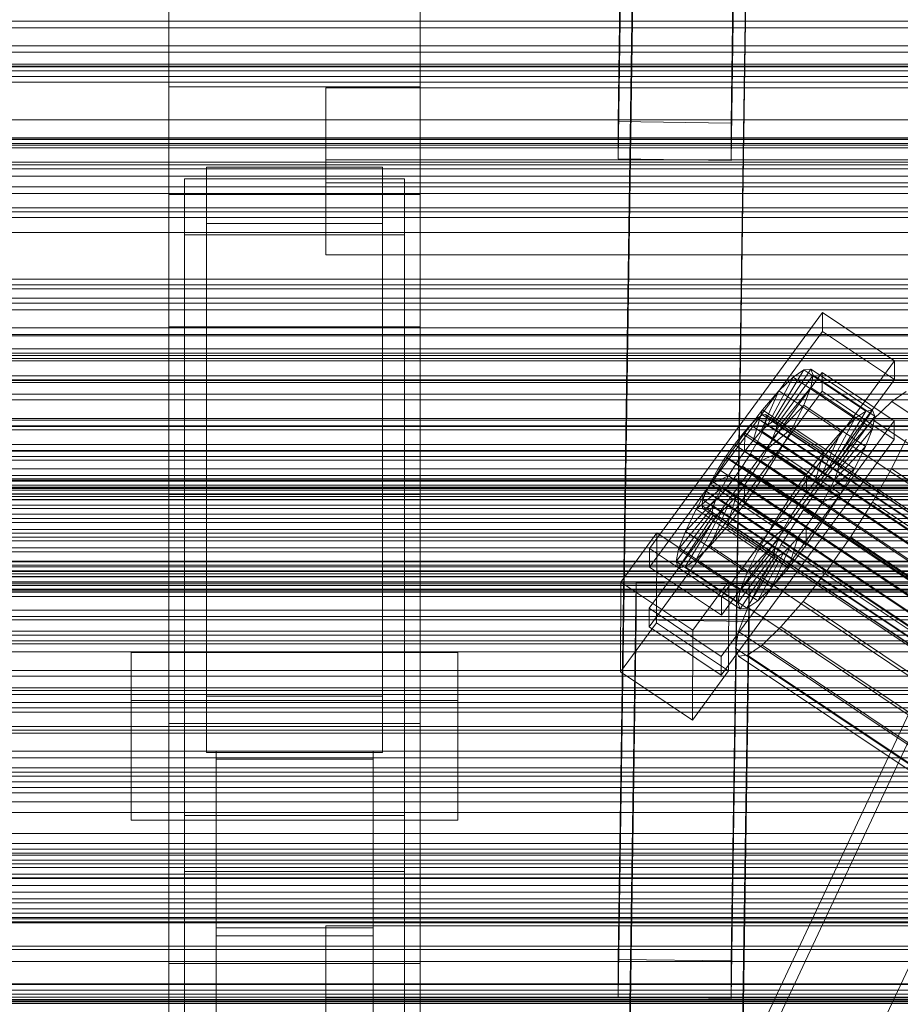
# Model space of a CAD drawing. Header units: millimetres. Extents: x -2233 to 61924, y -68080 to 6847.
# Tile 279 of 656: x -474 to -334, y -33016 to -32859. Entities that reach past the tile are written whole.
import ezdxf

# ---------------------------------------------------------------- set-up
doc = ezdxf.new("R2010")
doc.units = ezdxf.units.MM
for name, color, linetype, lineweight in [('frontal_C01', 7, 'Continuous', 0), ('frontal_C02', 7, 'Continuous', 0), ('frontal_C03', 7, 'Continuous', 0), ('frontal_C03-dry', 7, 'Continuous', 0), ('frontal_secador', 7, 'Continuous', 0)]:
    doc.layers.add(name, color=color, linetype=linetype, lineweight=lineweight)

msp = doc.modelspace()

# ---------------------------------------------------------------- linework, layer by layer
at = {"layer": 'frontal_C01'}
for p, q in [((-439.114, -33197.732), (-299.114, -32899.212)), ((-439.114, -33202.046), (-299.114, -32903.526)), ((-439.114, -33238.175), (-299.114, -32939.655))]:
    msp.add_line(p, q, dxfattribs=at)
at = {"layer": 'frontal_C02'}
for p, q in [((-378.512, -32875.624), (-375.644, -32682.219)), ((-357.646, -32682.462), (-360.514, -32875.867)), ((-378.512, -32881.585), (-375.644, -32688.18)), ((-360.514, -32881.829), (-357.646, -32688.424)), ((-450, -32870.127), (-450, -32710.669)), ((-410, -32710.669), (-410, -32870.127)), ((-450, -32908.309), (-450, -32748.851)), ((-410, -32908.309), (-410, -32748.851)), ((-378.512, -33009.014), (-375.644, -32815.609)), ((-357.646, -32815.853), (-360.514, -33009.258)), ((-378.512, -33014.976), (-375.644, -32821.571)), ((-360.514, -33015.219), (-357.646, -32821.814)), ((-410, -32870.127), (-450, -32870.127)), ((-450, -32870.127), (-450, -32908.309)), ((-450, -32971.464), (-450, -32870.127)), ((-425, -32885.412), (-425, -32870.271)), ((-425, -32870.271), (425, -32870.271)), ((-425, -32881.725), (-425, -32870.271)), ((-410, -32908.309), (-410, -32870.127)), ((-410, -32870.127), (-410, -32971.464)), ((-360.514, -32875.867), (-378.512, -32875.624)), ((-378.512, -32875.624), (-378.512, -32881.585)), ((-360.514, -32881.829), (-360.514, -32875.867)), ((425, -32881.725), (-425, -32881.725)), ((-425, -32881.725), (-425, -32896.866)), ((-378.512, -32881.585), (-360.514, -32881.829)), ((-444, -32891.857), (-444, -32882.916)), ((-444, -32882.916), (-416, -32882.916)), ((-444, -32967.11), (-444, -32882.916)), ((-416, -32882.916), (-416, -32891.857)), ((-416, -32882.916), (-416, -32967.11)), ((-447.5, -32893.688), (-447.5, -32884.747)), ((-447.5, -32884.747), (-412.5, -32884.747)), ((-447.5, -33066.111), (-447.5, -32884.747)), ((425, -32885.412), (-425, -32885.412)), ((-425, -32885.412), (-425, -32896.866)), ((-412.5, -32884.747), (-412.5, -32893.688)), ((-412.5, -32884.747), (-412.5, -33066.111)), ((-410, -32887.261), (-450, -32887.261)), ((-450, -32887.261), (-450, -32934.988)), ((-450, -33046.718), (-450, -32887.261)), ((-410, -32934.988), (-410, -32887.261)), ((-410, -32887.261), (-410, -33046.718)), ((-416, -32891.857), (-444, -32891.857)), ((-444, -32891.857), (-444, -32976.052)), ((-416, -32976.052), (-416, -32891.857)), ((-412.5, -32893.688), (-447.5, -32893.688)), ((-447.5, -33075.053), (-447.5, -32893.688)), ((-412.5, -33075.053), (-412.5, -32893.688)), ((-425, -32896.866), (425, -32896.866)), ((-373.501, -32943.572), (-345.969, -32906.049)), ((-345.981, -32909.03), (-345.969, -32906.049)), ((-345.969, -32906.049), (-334.501, -32913.719)), ((-450, -32908.309), (-410, -32908.309)), ((-450, -33009.646), (-450, -32908.309)), ((-410, -33009.646), (-410, -32908.309)), ((-345.981, -32909.03), (-373.513, -32946.552)), ((-334.513, -32916.699), (-345.981, -32909.03)), ((-334.501, -32913.719), (-362.033, -32951.241)), ((-334.501, -32913.719), (-334.513, -32916.699)), ((-353.892, -32923.402), (-348.918, -32915.141)), ((-353.378, -32923.346), (-347.835, -32915.024)), ((-348.918, -32915.141), (-350.645, -32916.329)), ((-347.835, -32915.024), (-348.918, -32915.141)), ((-348.918, -32915.141), (-339.088, -32921.715)), ((-347.835, -32915.024), (-338.005, -32921.597)), ((-347.47, -32915.983), (-347.835, -32915.024)), ((-373.539, -32953.109), (-346.008, -32915.587)), ((-362.045, -32954.221), (-334.513, -32916.699)), ((-354.71, -32923.964), (-350.645, -32916.329)), ((-353.205, -32923.8), (-347.47, -32915.983)), ((-350.645, -32916.329), (-352.899, -32918.505)), ((-350.645, -32916.329), (-340.816, -32922.903)), ((-347.847, -32917.955), (-347.47, -32915.983)), ((-347.47, -32915.983), (-337.64, -32922.557)), ((-346.02, -32918.568), (-346.008, -32915.587)), ((-346.008, -32915.587), (-334.539, -32923.256)), ((-346.02, -32918.568), (-373.551, -32956.09)), ((-355.777, -32924.995), (-352.899, -32918.505)), ((-352.899, -32918.505), (-355.525, -32921.522)), ((-353.384, -32924.734), (-347.847, -32917.955)), ((-352.899, -32918.505), (-343.069, -32925.079)), ((-348.941, -32920.804), (-347.847, -32917.955)), ((-347.847, -32917.955), (-338.017, -32924.528)), ((-334.551, -32926.237), (-346.02, -32918.568)), ((-332.629, -32918.62), (-334.938, -32920.207)), ((-355.525, -32921.522), (-358.345, -32925.173)), ((-357.021, -32926.424), (-355.525, -32921.522)), ((-355.525, -32921.522), (-345.695, -32928.095)), ((-353.902, -32926.084), (-348.941, -32920.804)), ((-350.678, -32924.338), (-348.941, -32920.804)), ((-348.941, -32920.804), (-339.111, -32927.378)), ((-339.088, -32921.715), (-344.062, -32929.975)), ((-338.005, -32921.597), (-343.549, -32929.919)), ((-340.816, -32922.903), (-339.088, -32921.715)), ((-339.088, -32921.715), (-338.005, -32921.597)), ((-338.005, -32921.597), (-337.64, -32922.557)), ((-334.938, -32920.207), (-337.95, -32923.116)), ((-334.938, -32920.207), (-150.629, -33043.462)), ((-334.539, -32923.256), (-362.071, -32960.779)), ((-356.348, -32922.869), (-357.415, -32923.899)), ((-355.53, -32922.306), (-356.348, -32922.869)), ((-356.348, -32922.869), (-142.549, -33065.844)), ((-355.017, -32922.25), (-355.53, -32922.306)), ((-355.53, -32922.306), (-141.731, -33065.281)), ((-355.022, -32923.639), (-354.844, -32922.705)), ((-354.844, -32922.705), (-355.017, -32922.25)), ((-355.017, -32922.25), (-141.218, -33065.225)), ((-354.844, -32922.705), (-141.045, -33065.68)), ((-340.816, -32922.903), (-344.88, -32930.538)), ((-337.64, -32922.557), (-343.376, -32930.374)), ((-343.069, -32925.079), (-340.816, -32922.903)), ((-337.95, -32923.116), (-341.461, -32927.149)), ((-337.64, -32922.557), (-338.017, -32924.528)), ((-337.95, -32923.116), (-153.641, -33046.371)), ((-334.539, -32923.256), (-334.551, -32926.237)), ((-357.415, -32923.899), (-358.659, -32925.328)), ((-357.415, -32923.899), (-143.617, -33066.875)), ((-355.777, -32924.995), (-354.71, -32923.964)), ((-355.541, -32924.988), (-355.022, -32923.639)), ((-355.022, -32923.639), (-141.224, -33066.614)), ((-354.725, -32927.758), (-350.678, -32924.338)), ((-354.71, -32923.964), (-353.892, -32923.402)), ((-344.88, -32930.538), (-354.71, -32923.964)), ((-353.384, -32924.734), (-353.902, -32926.084)), ((-353.892, -32923.402), (-353.378, -32923.346)), ((-344.062, -32929.975), (-353.892, -32923.402)), ((-353.205, -32923.8), (-353.384, -32924.734)), ((-343.554, -32931.308), (-353.384, -32924.734)), ((-343.549, -32929.919), (-353.378, -32923.346)), ((-353.378, -32923.346), (-353.205, -32923.8)), ((-343.376, -32930.374), (-353.205, -32923.8)), ((-352.938, -32928.314), (-350.678, -32924.338)), ((-350.678, -32924.338), (-340.848, -32930.911)), ((-338.017, -32924.528), (-343.554, -32931.308)), ((-338.017, -32924.528), (-339.111, -32927.378)), ((-362.083, -32963.759), (-334.551, -32926.237)), ((-358.345, -32925.173), (-361.166, -32929.21)), ((-358.659, -32925.328), (-359.995, -32927.058)), ((-358.659, -32925.328), (-144.861, -33068.303)), ((-358.345, -32925.173), (-358.357, -32928.153)), ((-358.357, -32928.153), (-357.021, -32926.424)), ((-348.515, -32931.746), (-358.345, -32925.173)), ((-357.021, -32926.424), (-355.777, -32924.995)), ((-347.191, -32932.997), (-357.021, -32926.424)), ((-356.363, -32926.662), (-355.541, -32924.988)), ((-345.947, -32931.568), (-355.777, -32924.995)), ((-355.541, -32924.988), (-141.742, -33067.964)), ((-353.902, -32926.084), (-354.725, -32927.758)), ((-344.073, -32932.658), (-353.902, -32926.084)), ((-343.069, -32925.079), (-345.947, -32931.568)), ((-345.695, -32928.095), (-343.069, -32925.079)), ((-334.981, -32930.914), (-332.659, -32926.19)), ((-359.995, -32927.058), (-361.332, -32928.97)), ((-146.196, -33070.033), (-359.995, -32927.058)), ((-357.434, -32928.545), (-356.363, -32926.662)), ((-356.363, -32926.662), (-142.565, -33069.637)), ((-354.725, -32927.758), (-355.796, -32929.641)), ((-344.895, -32934.331), (-354.725, -32927.758)), ((-341.461, -32927.149), (-345.231, -32932.03)), ((-339.111, -32927.378), (-344.073, -32932.658)), ((-341.461, -32927.149), (-157.152, -33050.404)), ((-339.111, -32927.378), (-340.848, -32930.911)), ((-361.166, -32929.21), (-363.797, -32933.358)), ((-361.332, -32928.97), (-362.578, -32930.935)), ((-361.332, -32928.97), (-147.533, -33071.945)), ((-359.693, -32930.066), (-361.166, -32929.21)), ((-361.166, -32929.21), (-351.336, -32935.783)), ((-359.693, -32930.066), (-358.357, -32928.153)), ((-358.68, -32930.51), (-357.434, -32928.545)), ((-358.357, -32928.153), (-348.527, -32934.727)), ((-357.434, -32928.545), (-143.635, -33071.521)), ((-355.796, -32929.641), (-352.938, -32928.314)), ((-355.569, -32932.462), (-352.938, -32928.314)), ((-352.938, -32928.314), (-343.108, -32934.887)), ((-348.515, -32931.746), (-345.695, -32928.095)), ((-345.695, -32928.095), (-347.191, -32932.997)), ((-362.578, -32930.935), (-363.648, -32932.818)), ((-362.578, -32930.935), (-148.779, -33073.91)), ((-360.939, -32932.03), (-359.693, -32930.066)), ((-360.017, -32932.423), (-358.68, -32930.51)), ((-349.863, -32936.639), (-359.693, -32930.066)), ((-358.68, -32930.51), (-144.881, -33073.486)), ((-355.796, -32929.641), (-357.042, -32931.606)), ((-345.966, -32936.215), (-355.796, -32929.641)), ((-344.88, -32930.538), (-345.947, -32931.568)), ((-340.848, -32930.911), (-344.895, -32934.331)), ((-344.062, -32929.975), (-344.88, -32930.538)), ((-343.549, -32929.919), (-344.062, -32929.975)), ((-343.554, -32931.308), (-343.376, -32930.374)), ((-343.376, -32930.374), (-343.549, -32929.919)), ((-340.848, -32930.911), (-343.108, -32934.887)), ((-338.003, -32936.229), (-334.981, -32930.914)), ((-334.981, -32930.914), (-150.672, -33054.168)), ((-360.939, -32932.03), (-363.797, -32933.358)), ((-362.01, -32933.914), (-360.939, -32932.03)), ((-361.352, -32934.152), (-360.017, -32932.423)), ((-351.109, -32938.604), (-360.939, -32932.03)), ((-360.017, -32932.423), (-146.218, -33075.398)), ((-358.39, -32936.499), (-355.569, -32932.462)), ((-357.042, -32931.606), (-358.378, -32933.518)), ((-357.042, -32931.606), (-355.569, -32932.462)), ((-347.212, -32938.179), (-357.042, -32931.606)), ((-355.569, -32932.462), (-345.739, -32939.035)), ((-351.336, -32935.783), (-348.515, -32931.746)), ((-345.231, -32932.03), (-349.002, -32937.427)), ((-348.527, -32934.727), (-348.515, -32931.746)), ((-345.947, -32931.568), (-347.191, -32932.997)), ((-160.922, -33055.285), (-345.231, -32932.03)), ((-344.895, -32934.331), (-344.073, -32932.658)), ((-344.073, -32932.658), (-343.554, -32931.308)), ((-363.797, -32933.358), (-366.057, -32937.334)), ((-362.01, -32933.914), (-366.057, -32937.334)), ((-363.648, -32932.818), (-364.471, -32934.492)), ((-363.797, -32933.358), (-353.967, -32939.931)), ((-363.648, -32932.818), (-149.85, -33075.793)), ((-362.833, -32935.587), (-362.01, -32933.914)), ((-362.596, -32935.581), (-361.352, -32934.152)), ((-352.18, -32940.487), (-362.01, -32933.914)), ((-361.352, -32934.152), (-147.554, -33077.127)), ((-358.378, -32933.518), (-359.714, -32935.248)), ((-358.378, -32933.518), (-358.39, -32936.499)), ((-348.548, -32940.092), (-358.378, -32933.518)), ((-347.191, -32932.997), (-348.527, -32934.727)), ((-450, -32934.988), (-410, -32934.988)), ((-450, -33094.446), (-450, -32934.988)), ((-410, -33094.446), (-410, -32934.988)), ((-362.833, -32935.587), (-367.794, -32940.867)), ((-364.989, -32935.842), (-365.168, -32936.776)), ((-364.471, -32934.492), (-364.989, -32935.842)), ((-364.989, -32935.842), (-151.191, -33078.817)), ((-364.471, -32934.492), (-150.672, -33077.467)), ((-363.664, -32936.612), (-362.596, -32935.581)), ((-363.351, -32936.937), (-362.833, -32935.587)), ((-353.003, -32942.161), (-362.833, -32935.587)), ((-362.596, -32935.581), (-148.798, -33078.556)), ((-359.714, -32935.248), (-361.21, -32940.15)), ((-359.714, -32935.248), (-360.958, -32936.677)), ((-349.884, -32941.821), (-359.714, -32935.248)), ((-353.967, -32939.931), (-351.336, -32935.783)), ((-351.336, -32935.783), (-349.863, -32936.639)), ((-348.527, -32934.727), (-349.863, -32936.639)), ((-345.966, -32936.215), (-344.895, -32934.331)), ((-343.108, -32934.887), (-345.966, -32936.215)), ((-343.108, -32934.887), (-345.739, -32939.035)), ((-363.351, -32936.937), (-368.888, -32943.717)), ((-366.057, -32937.334), (-367.794, -32940.867)), ((-366.057, -32937.334), (-356.228, -32943.907)), ((-365.168, -32936.776), (-364.995, -32937.23)), ((-365.168, -32936.776), (-151.369, -33079.751)), ((-364.995, -32937.23), (-364.482, -32937.174)), ((-364.995, -32937.23), (-151.196, -33080.205)), ((-364.482, -32937.174), (-363.664, -32936.612)), ((-364.482, -32937.174), (-150.683, -33080.15)), ((-360.958, -32936.677), (-363.836, -32943.166)), ((-363.664, -32936.612), (-149.865, -33079.587)), ((-363.53, -32937.871), (-363.351, -32936.937)), ((-353.521, -32943.511), (-363.351, -32936.937)), ((-360.958, -32936.677), (-362.025, -32937.707)), ((-361.21, -32940.15), (-358.39, -32936.499)), ((-351.128, -32943.25), (-360.958, -32936.677)), ((-358.39, -32936.499), (-348.56, -32943.072)), ((-349.002, -32937.427), (-352.519, -32942.972)), ((-349.863, -32936.639), (-351.109, -32938.604)), ((-349.002, -32937.427), (-164.693, -33060.682)), ((-347.212, -32938.179), (-345.966, -32936.215)), ((-341.52, -32941.774), (-338.003, -32936.229)), ((-338.003, -32936.229), (-153.694, -33059.484)), ((-363.53, -32937.871), (-369.265, -32945.688)), ((-363.357, -32938.326), (-368.9, -32946.648)), ((-362.843, -32938.27), (-367.817, -32946.53)), ((-362.025, -32937.707), (-366.09, -32945.342)), ((-363.357, -32938.326), (-363.53, -32937.871)), ((-353.7, -32944.445), (-363.53, -32937.871)), ((-362.843, -32938.27), (-363.357, -32938.326)), ((-353.527, -32944.899), (-363.357, -32938.326)), ((-362.025, -32937.707), (-362.843, -32938.27)), ((-353.014, -32944.843), (-362.843, -32938.27)), ((-352.196, -32944.281), (-362.025, -32937.707)), ((-353.967, -32939.931), (-351.109, -32938.604)), ((-351.109, -32938.604), (-352.18, -32940.487)), ((-348.548, -32940.092), (-347.212, -32938.179)), ((-345.739, -32939.035), (-347.212, -32938.179)), ((-363.836, -32943.166), (-361.21, -32940.15)), ((-361.21, -32940.15), (-351.38, -32946.723)), ((-356.228, -32943.907), (-353.967, -32939.931)), ((-356.228, -32943.907), (-352.18, -32940.487)), ((-352.18, -32940.487), (-353.003, -32942.161)), ((-349.884, -32941.821), (-348.548, -32940.092)), ((-345.739, -32939.035), (-348.56, -32943.072)), ((-348.56, -32943.072), (-348.548, -32940.092)), ((-378.086, -32948.931), (-372.35, -32941.114)), ((-372.408, -32955.421), (-372.35, -32941.114)), ((-372.35, -32941.114), (-360.882, -32948.783)), ((-367.794, -32940.867), (-368.888, -32943.717)), ((-367.794, -32940.867), (-357.964, -32947.441)), ((-351.38, -32946.723), (-349.884, -32941.821)), ((-351.128, -32943.25), (-349.884, -32941.821)), ((-345.291, -32947.171), (-341.52, -32941.774)), ((-341.52, -32941.774), (-157.211, -33065.029)), ((-373.501, -32943.572), (-373.513, -32946.552)), ((-362.033, -32951.241), (-373.501, -32943.572)), ((-366.09, -32945.342), (-363.836, -32943.166)), ((-363.836, -32943.166), (-354.006, -32949.74)), ((-359.058, -32950.29), (-353.521, -32943.511)), ((-357.964, -32947.441), (-353.003, -32942.161)), ((-352.519, -32942.972), (-355.541, -32948.287)), ((-354.006, -32949.74), (-351.128, -32943.25)), ((-353.521, -32943.511), (-353.7, -32944.445)), ((-353.003, -32942.161), (-353.521, -32943.511)), ((-352.519, -32942.972), (-168.21, -33066.227)), ((-352.196, -32944.281), (-351.128, -32943.25)), ((-348.56, -32943.072), (-351.38, -32946.723)), ((-368.888, -32943.717), (-369.265, -32945.688)), ((-368.888, -32943.717), (-359.058, -32950.29)), ((-359.436, -32952.262), (-353.7, -32944.445)), ((-359.07, -32953.222), (-353.527, -32944.899)), ((-357.987, -32953.104), (-353.014, -32944.843)), ((-357.964, -32947.441), (-356.228, -32943.907)), ((-356.26, -32951.916), (-352.196, -32944.281)), ((-353.7, -32944.445), (-353.527, -32944.899)), ((-353.527, -32944.899), (-353.014, -32944.843)), ((-353.014, -32944.843), (-352.196, -32944.281)), ((-373.513, -32946.552), (-362.045, -32954.221)), ((-369.265, -32945.688), (-368.9, -32946.648)), ((-369.265, -32945.688), (-359.436, -32952.262)), ((-368.9, -32946.648), (-367.817, -32946.53)), ((-368.9, -32946.648), (-359.07, -32953.222)), ((-367.817, -32946.53), (-366.09, -32945.342)), ((-367.817, -32946.53), (-357.987, -32953.104)), ((-366.09, -32945.342), (-356.26, -32951.916)), ((-351.38, -32946.723), (-354.006, -32949.74)), ((-359.058, -32950.29), (-357.964, -32947.441)), ((-355.541, -32948.287), (-357.863, -32953.011)), ((-355.541, -32948.287), (-171.232, -33071.542)), ((-349.061, -32952.052), (-345.291, -32947.171)), ((-345.291, -32947.171), (-160.982, -33070.426)), ((-378.512, -33142.405), (-375.644, -32949)), ((-378.086, -32948.931), (-378.143, -32963.238)), ((-366.618, -32956.601), (-378.086, -32948.931)), ((-375.644, -32954.961), (-375.644, -32949)), ((-375.644, -32949), (-357.646, -32949.243)), ((-360.882, -32948.783), (-366.618, -32956.601)), ((-360.882, -32948.783), (-360.939, -32963.09)), ((-357.646, -32949.243), (-360.514, -33142.648)), ((-357.646, -32949.243), (-357.646, -32955.204)), ((-354.006, -32949.74), (-356.26, -32951.916)), ((-362.045, -32954.221), (-362.033, -32951.241)), ((-359.436, -32952.262), (-359.058, -32950.29)), ((-373.539, -32953.109), (-373.551, -32956.09)), ((-362.071, -32960.779), (-373.539, -32953.109)), ((-359.07, -32953.222), (-359.436, -32952.262)), ((-357.863, -32953.011), (-359.326, -32956.82)), ((-357.987, -32953.104), (-359.07, -32953.222)), ((-356.26, -32951.916), (-357.987, -32953.104)), ((-357.863, -32953.011), (-173.554, -33076.265)), ((-352.572, -32956.085), (-349.061, -32952.052)), ((-349.061, -32952.052), (-164.752, -33075.307)), ((-378.512, -33148.366), (-375.644, -32954.961)), ((-372.408, -32955.421), (-378.143, -32963.238)), ((-357.646, -32955.204), (-375.644, -32954.961)), ((-373.551, -32956.09), (-362.083, -32963.759)), ((-360.939, -32963.09), (-372.408, -32955.421)), ((-360.514, -33148.609), (-357.646, -32955.204)), ((-355.584, -32958.994), (-352.572, -32956.085)), ((-352.572, -32956.085), (-168.263, -33079.339)), ((-366.675, -32970.907), (-366.618, -32956.601)), ((-359.326, -32956.82), (-359.83, -32959.456)), ((-359.326, -32956.82), (-175.016, -33080.075)), ((-357.893, -32960.581), (-355.584, -32958.994)), ((-355.584, -32958.994), (-171.275, -33082.248)), ((-456, -32979.21), (-456, -32960.134)), ((-456, -32960.134), (-404, -32960.134)), ((-456, -32967.771), (-456, -32960.134)), ((-404, -32960.134), (-404, -32979.21)), ((-404, -32960.134), (-404, -32967.771)), ((-362.083, -32963.759), (-362.071, -32960.779)), ((-359.83, -32959.456), (-359.341, -32960.739)), ((-359.83, -32959.456), (-175.521, -33082.711)), ((-359.341, -32960.739), (-357.893, -32960.581)), ((-359.341, -32960.739), (-175.032, -33083.994)), ((-357.893, -32960.581), (-173.584, -33083.836)), ((-378.143, -32963.238), (-366.675, -32970.907)), ((-366.675, -32970.907), (-360.939, -32963.09)), ((-416, -32967.11), (-444, -32967.11)), ((-444, -32967.11), (-444, -32976.052)), ((-416, -32976.052), (-416, -32967.11)), ((-404, -32967.771), (-456, -32967.771)), ((-456, -32967.771), (-456, -32986.846)), ((-404, -32986.846), (-404, -32967.771)), ((-410, -32971.464), (-450, -32971.464)), ((-450, -32971.464), (-450, -33009.646)), ((-450, -33329.126), (-450, -32971.464)), ((-410, -33009.646), (-410, -32971.464)), ((-410, -32971.464), (-410, -33329.126)), ((-444, -32976.052), (-416, -32976.052)), ((-442.5, -33005.235), (-442.5, -32975.875)), ((-442.5, -32975.875), (-417.5, -32975.875)), ((-442.5, -32975.875), (-442.5, -33055.902)), ((-417.5, -32975.875), (-417.5, -33005.235)), ((-417.5, -33055.902), (-417.5, -32975.875)), ((-417.5, -32977.112), (-442.5, -32977.112)), ((-442.5, -32977.112), (-442.5, -33003.998)), ((-442.5, -33516.139), (-442.5, -32977.112)), ((-417.5, -33003.998), (-417.5, -32977.112)), ((-417.5, -32977.112), (-417.5, -33516.139)), ((-404, -32979.21), (-456, -32979.21)), ((-456, -32979.21), (-456, -32986.846)), ((-404, -32986.846), (-404, -32979.21)), ((-456, -32986.846), (-404, -32986.846)), ((-447.5, -32995.026), (-447.5, -32986.084)), ((-447.5, -32986.084), (-412.5, -32986.084)), ((-447.5, -33167.449), (-447.5, -32986.084)), ((-412.5, -32986.084), (-412.5, -32995.026)), ((-412.5, -32986.084), (-412.5, -33167.449)), ((-412.5, -32995.026), (-447.5, -32995.026)), ((-447.5, -33176.39), (-447.5, -32995.026)), ((-412.5, -33176.39), (-412.5, -32995.026)), ((-442.5, -33003.998), (-417.5, -33003.998)), ((-442.5, -33543.024), (-442.5, -33003.998)), ((-425, -33018.802), (-425, -33003.661)), ((-425, -33003.661), (425, -33003.661)), ((-425, -33015.116), (-425, -33003.661)), ((-417.5, -33543.024), (-417.5, -33003.998)), ((-417.5, -33005.235), (-442.5, -33005.235)), ((-442.5, -33005.235), (-442.5, -33085.262)), ((-417.5, -33005.235), (-417.5, -33085.262)), ((-360.514, -33009.258), (-378.512, -33009.014)), ((-378.512, -33009.014), (-378.512, -33014.976)), ((-360.514, -33015.219), (-360.514, -33009.258)), ((-450, -33009.646), (-410, -33009.646)), ((-450, -33367.308), (-450, -33009.646)), ((-410, -33367.308), (-410, -33009.646)), ((425, -33015.116), (-425, -33015.116)), ((-425, -33015.116), (-425, -33030.257)), ((-378.512, -33014.976), (-360.514, -33015.219))]:
    msp.add_line(p, q, dxfattribs=at)
at = {"layer": 'frontal_C03'}
for p, q in [((1250, -32859.647), (-1250, -32859.647)), ((-1250, -32860.704), (1250, -32860.704)), ((1250, -32863.556), (-1250, -32863.556)), ((1250, -32864.613), (-1250, -32864.613)), ((1500, -32866.511), (-1500, -32866.511)), ((1500, -32866.796), (-1500, -32866.796)), ((1250, -32866.921), (-1250, -32866.921)), ((1250, -32867.574), (-1250, -32867.574)), ((1250, -32868.456), (-1250, -32868.456)), ((-1500, -32878.204), (1500, -32878.204)), ((1250, -32878.262), (-1250, -32878.262)), ((1250, -32879.143), (-1250, -32879.143)), ((1250, -32879.797), (-1250, -32879.797)), ((1250, -32882.104), (-1250, -32882.104)), ((-1250, -32883.162), (1250, -32883.162)), ((1500, -32884.317), (-1500, -32884.317)), ((1250, -32886.014), (-1250, -32886.014)), ((1250, -32887.071), (-1250, -32887.071)), ((1250, -32889.378), (-1250, -32889.378)), ((1250, -32890.032), (-1250, -32890.032)), ((1250, -32890.913), (-1250, -32890.913)), ((-1500, -32893.3), (1500, -32893.3)), ((1250, -32900.72), (-1250, -32900.72)), ((1250, -32901.601), (-1250, -32901.601)), ((1250, -32902.254), (-1250, -32902.254)), ((1250, -32904.562), (-1250, -32904.562)), ((-1250, -32905.619), (1250, -32905.619)), ((1250, -32908.471), (-1250, -32908.471)), ((1250, -32909.529), (-1250, -32909.529)), ((1250, -32911.836), (-1250, -32911.836)), ((1250, -32912.49), (-1250, -32912.49)), ((1250, -32913.371), (-1250, -32913.371)), ((-1250, -32916.092), (1250, -32916.092)), ((-1250, -32916.725), (1250, -32916.725)), ((-1250, -32917.189), (1250, -32917.189)), ((-1250, -32919.044), (1250, -32919.044)), ((-1250, -32919.941), (1250, -32919.941)), ((-1250, -32922.893), (1250, -32922.893)), ((1250, -32923.177), (-1250, -32923.177)), ((1250, -32924.059), (-1250, -32924.059)), ((-1250, -32924.16), (1250, -32924.16)), ((1250, -32924.712), (-1250, -32924.712)), ((1250, -32927.019), (-1250, -32927.019)), ((-1250, -32928.008), (1250, -32928.008)), ((1530, -32928.942), (-1530, -32928.942)), ((-1250, -32928.077), (1250, -32928.077)), ((-1250, -32929.56), (1250, -32929.56)), ((1250, -32930.929), (-1250, -32930.929)), ((-1500, -32932.482), (1500, -32932.482)), ((-1500, -32932.706), (1500, -32932.706)), ((1250, -32931.986), (-1250, -32931.986)), ((1530, -32933.942), (-1530, -32933.942)), ((-1500, -32932.87), (1500, -32932.87)), ((-1500, -32933.528), (1500, -32933.528)), ((-1500, -32933.845), (1500, -32933.845)), ((-1250, -32934.04), (1250, -32934.04)), ((1250, -32934.294), (-1250, -32934.294)), ((-1500, -32934.891), (1500, -32934.891)), ((-1500, -32935.34), (1500, -32935.34)), ((1250, -32934.947), (-1250, -32934.947)), ((1250, -32935.772), (-1250, -32935.772)), ((1250, -32935.828), (-1250, -32935.828)), ((-1500, -32936.704), (1500, -32936.704)), ((-1500, -32937.254), (1500, -32937.254)), ((-1500, -32938.841), (1500, -32938.841)), ((1500, -32939.455), (-1500, -32939.455)), ((-1500, -32941.158), (1500, -32941.158)), ((-1500, -32941.793), (1500, -32941.793)), ((-1250, -32940.58), (1250, -32940.58)), ((-1500, -32943.497), (1500, -32943.497)), ((-1250, -32942.372), (1250, -32942.372)), ((-1500, -32944.111), (1500, -32944.111)), ((-1500, -32945.698), (1500, -32945.698)), ((-1500, -32946.248), (1500, -32946.248)), ((1250, -32945.635), (-1250, -32945.635)), ((1250, -32946.516), (-1250, -32946.516)), ((-1500, -32947.611), (1500, -32947.611)), ((-1500, -32948.06), (1500, -32948.06)), ((1250, -32947.17), (-1250, -32947.17)), ((-1250, -32947.18), (1250, -32947.18)), ((-1500, -32949.107), (1500, -32949.107)), ((-1500, -32949.424), (1500, -32949.424)), ((-1250, -32948.911), (1250, -32948.911)), ((1250, -32949.477), (-1250, -32949.477)), ((-1500, -32950.082), (1500, -32950.082)), ((-1500, -32950.246), (1500, -32950.246)), ((-1500, -32950.47), (1500, -32950.47)), ((-1250, -32950.534), (1250, -32950.534)), ((-1250, -32953.392), (1250, -32953.392)), ((1250, -32954.444), (-1250, -32954.444)), ((-1250, -32954.944), (1250, -32954.944)), ((1250, -32956.751), (-1250, -32956.751)), ((1250, -32957.405), (-1250, -32957.405)), ((1250, -32958.286), (-1250, -32958.286)), ((-1250, -32958.792), (1250, -32958.792)), ((-1250, -32960.059), (1250, -32960.059)), ((-1250, -32963.011), (1250, -32963.011)), ((-1250, -32963.907), (1250, -32963.907)), ((-1250, -32965.763), (1250, -32965.763)), ((-1250, -32966.227), (1250, -32966.227)), ((-1250, -32966.86), (1250, -32966.86)), ((1250, -32968.092), (-1250, -32968.092)), ((1250, -32968.974), (-1250, -32968.974)), ((1250, -32969.627), (-1250, -32969.627)), ((1250, -32971.935), (-1250, -32971.935)), ((-1250, -32972.992), (1250, -32972.992)), ((1250, -32975.844), (-1250, -32975.844)), ((1250, -32976.902), (-1250, -32976.902)), ((1250, -32979.209), (-1250, -32979.209)), ((1250, -32979.862), (-1250, -32979.862)), ((1250, -32980.744), (-1250, -32980.744)), ((1530, -32983.942), (-1530, -32983.942)), ((1530, -32988.942), (-1530, -32988.942)), ((1250, -32990.55), (-1250, -32990.55)), ((1250, -32991.431), (-1250, -32991.431)), ((1250, -32992.085), (-1250, -32992.085)), ((-1250, -32992.392), (1250, -32992.392)), ((-1250, -32993.19), (1250, -32993.19)), ((-1250, -32993.774), (1250, -32993.774)), ((1250, -32994.392), (-1250, -32994.392)), ((-1250, -32995.45), (1250, -32995.45)), ((-1250, -32996.112), (1250, -32996.112)), ((-1250, -32997.242), (1250, -32997.242)), ((1250, -32998.302), (-1250, -32998.302)), ((1250, -32999.359), (-1250, -32999.359)), ((-1250, -33000.961), (1250, -33000.961)), ((1250, -33001.667), (-1250, -33001.667)), ((1250, -33002.32), (-1250, -33002.32)), ((-1250, -33002.558), (1250, -33002.558)), ((1250, -33003.201), (-1250, -33003.201)), ((-1250, -33007.405), (1250, -33007.405)), ((-1250, -33009.36), (1250, -33009.36)), ((1250, -33013.008), (-1250, -33013.008)), ((1250, -33013.889), (-1250, -33013.889)), ((-1268, -33015.378), (1268, -33015.378)), ((-1268, -33015.602), (1268, -33015.602)), ((-1268, -33015.767), (1268, -33015.767)), ((1250, -33014.543), (-1250, -33014.543)), ((-1250, -33015.005), (1250, -33015.005))]:
    msp.add_line(p, q, dxfattribs=at)
at = {"layer": 'frontal_C03-dry'}
for p, q in [((-1250, -32869.375), (1250, -32869.375)), ((1250, -32875.375), (-1250, -32875.375)), ((1290, -32878.5), (-1290, -32878.5)), ((1250, -32879.375), (-1250, -32879.375)), ((-1290, -32882.5), (1290, -32882.5)), ((-1250, -32903.75), (1250, -32903.75)), ((1250, -32909.75), (-1250, -32909.75)), ((1290, -32912.875), (-1290, -32912.875)), ((1250, -32913.75), (-1250, -32913.75)), ((-1290, -32916.875), (1290, -32916.875)), ((-1250, -32938.125), (1250, -32938.125)), ((1250, -32944.125), (-1250, -32944.125)), ((1290, -32947.25), (-1290, -32947.25)), ((1250, -32948.125), (-1250, -32948.125)), ((-1290, -32951.25), (1290, -32951.25)), ((-1250, -32972.5), (1250, -32972.5)), ((1250, -32978.5), (-1250, -32978.5)), ((1290, -32981.625), (-1290, -32981.625)), ((1250, -32982.5), (-1250, -32982.5)), ((-1290, -32985.625), (1290, -32985.625)), ((-1250, -33006.875), (1250, -33006.875)), ((1250, -33012.875), (-1250, -33012.875)), ((1290, -33016), (-1290, -33016))]:
    msp.add_line(p, q, dxfattribs=at)
at = {"layer": 'frontal_secador'}
for p, q in [((1300, -32996), (-1300, -32996)), ((-1400, -33000), (1400, -33000)), ((-1380, -33000), (1380, -33000)), ((-1300, -33000), (1300, -33000)), ((-1380, -33003), (1380, -33003)), ((-1265, -33015), (1265, -33015)), ((-1300, -33016), (1300, -33016))]:
    msp.add_line(p, q, dxfattribs=at)

doc.saveas('drawing.dxf')
